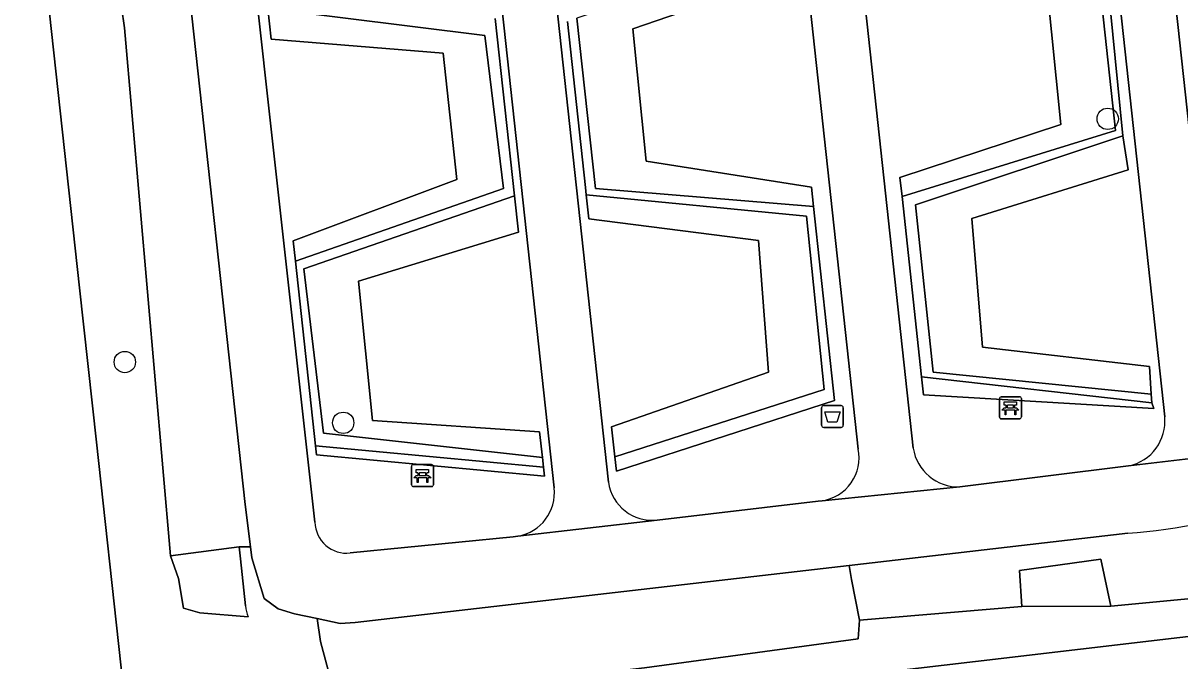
# Model space of a CAD drawing. Extents: x 161248 to 161848, y 384871 to 385383.
# Drawn here: x 161427.2 to 161480.1, y 385091.1 to 385120.3 of the extents above; entities that cross this region are included whole.
import ezdxf

# ---------------------------------------------------------------- set-up
doc = ezdxf.new("R2010")
doc.units = 0
for name, color, linetype in [('IMGEO_Afvalbak', 7, 'Continuous'), ('IMGEO_Bank', 7, 'Continuous'), ('IMGEO_Boom', 7, 'Continuous'), ('IMGEO_Groenvoorziening', 7, 'Continuous'), ('IMGEO_Haag', 7, 'Continuous'), ('IMGEO_Hek', 7, 'Continuous'), ('IMGEO_Voetpad_gesloten', 7, 'Continuous'), ('IMGEO_Voetpad_halfverhard', 7, 'Continuous')]:
    doc.layers.add(name, color=color, linetype=linetype)

msp = doc.modelspace()

# ---------------------------------------------------------------- linework, layer by layer
at = {"layer": 'IMGEO_Afvalbak'}
for p, q in [((161463.689, 385101.895), (161463.689, 385102.695)), ((161463.689, 385102.695), (161463.689, 385101.895)), ((161463.789, 385102.795), (161464.579, 385102.795)), ((161464.579, 385102.795), (161463.789, 385102.795)), ((161464.679, 385102.695), (161464.679, 385101.895)), ((161464.679, 385101.895), (161464.679, 385102.695)), ((161464.579, 385101.795), (161463.789, 385101.795)), ((161463.789, 385101.795), (161464.579, 385101.795))]:
    msp.add_line(p, q, dxfattribs=at)
msp.add_lwpolyline([(161463.832, 385102.509), (161464.536, 385102.509), (161464.387, 385102.039), (161463.981, 385102.039), (161463.832, 385102.509)], dxfattribs=at)
for centre, start, end in [((161463.789, 385102.695), 90, 180), ((161463.789, 385102.695), 90, 180), ((161464.579, 385102.695), 0, 90), ((161464.579, 385102.695), 360, 90), ((161463.789, 385101.895), 180, 270), ((161463.789, 385101.895), 180, 270), ((161464.579, 385101.895), 270, 0), ((161464.579, 385101.895), 270, 0)]:
    msp.add_arc(centre, 0.1, start, end, dxfattribs=at)
at = {"layer": 'IMGEO_Bank'}
for p, q in [((161471.826, 385102.266), (161471.826, 385103.107)), ((161471.826, 385103.107), (161471.826, 385102.266)), ((161471.901, 385103.191), (161472.742, 385103.191)), ((161472.742, 385103.191), (161471.901, 385103.191)), ((161472.826, 385103.116), (161472.826, 385102.275)), ((161472.826, 385102.275), (161472.826, 385103.116)), ((161472.523, 385102.589), (161472.13, 385102.589)), ((161472.135, 385102.697), (161472.135, 385102.803)), ((161472.179, 385102.803), (161472.179, 385102.697)), ((161472.467, 385102.809), (161472.185, 385102.809)), ((161472.185, 385102.691), (161472.467, 385102.691)), ((161472.473, 385102.697), (161472.473, 385102.803)), ((161472.517, 385102.803), (161472.517, 385102.697)), ((161472.751, 385102.191), (161471.91, 385102.191)), ((161471.91, 385102.191), (161472.751, 385102.191)), ((161444.93, 385099.167), (161444.93, 385100.008)), ((161444.93, 385100.008), (161444.93, 385099.167)), ((161445.005, 385100.092), (161445.846, 385100.092)), ((161445.846, 385100.092), (161445.005, 385100.092)), ((161445.93, 385100.017), (161445.93, 385099.176)), ((161445.93, 385099.176), (161445.93, 385100.017)), ((161445.627, 385099.49), (161445.234, 385099.49)), ((161445.239, 385099.598), (161445.239, 385099.704)), ((161445.283, 385099.704), (161445.283, 385099.598)), ((161445.571, 385099.71), (161445.289, 385099.71)), ((161445.289, 385099.592), (161445.571, 385099.592)), ((161445.577, 385099.598), (161445.577, 385099.704)), ((161445.621, 385099.704), (161445.621, 385099.598)), ((161445.855, 385099.092), (161445.014, 385099.092)), ((161445.014, 385099.092), (161445.855, 385099.092))]:
    msp.add_line(p, q, dxfattribs=at)
for points in [[(161472.129, 385102.809), (161472.043, 385102.809), (161472.043, 385102.97), (161472.606, 385102.97), (161472.606, 385102.809), (161472.523, 385102.809)], [(161472.073, 385102.589), (161471.931, 385102.589), (161472.043, 385102.691), (161472.129, 385102.691)], [(161472.123, 385102.582), (161472.123, 385102.375), (161472.08, 385102.375), (161472.08, 385102.582)], [(161472.523, 385102.691), (161472.606, 385102.691), (161472.718, 385102.589), (161472.579, 385102.589)], [(161472.573, 385102.582), (161472.573, 385102.375), (161472.529, 385102.375), (161472.529, 385102.582)], [(161445.233, 385099.71), (161445.147, 385099.71), (161445.147, 385099.871), (161445.71, 385099.871), (161445.71, 385099.71), (161445.627, 385099.71)], [(161445.177, 385099.49), (161445.035, 385099.49), (161445.147, 385099.592), (161445.233, 385099.592)], [(161445.227, 385099.483), (161445.227, 385099.276), (161445.184, 385099.276), (161445.184, 385099.483)], [(161445.627, 385099.592), (161445.71, 385099.592), (161445.822, 385099.49), (161445.683, 385099.49)], [(161445.677, 385099.483), (161445.677, 385099.276), (161445.633, 385099.276), (161445.633, 385099.483)]]:
    msp.add_lwpolyline(points, dxfattribs=at)
for centre, radius, start, end in [((161471.904, 385103.113), 0.0779, 92.4484, 184.2845), ((161471.904, 385103.113), 0.0779, 92.4484, 184.2845), ((161472.748, 385103.113), 0.0779, 2.4484, 94.2845), ((161472.748, 385103.113), 0.0779, 2.4484, 94.2845), ((161472.073, 385102.582), 0.00671, 2.8957, 87.1043), ((161472.13, 385102.582), 0.00671, 92.8957, 177.1043), ((161472.128, 385102.802), 0.00671, 2.8957, 87.1043), ((161472.128, 385102.698), 0.00671, 272.8957, 357.1043), ((161472.185, 385102.802), 0.00671, 92.8957, 177.1043), ((161472.185, 385102.698), 0.00671, 182.8957, 267.1043), ((161472.467, 385102.802), 0.00671, 2.8957, 87.1043), ((161472.467, 385102.698), 0.00671, 272.8957, 357.1043), ((161472.524, 385102.802), 0.00671, 92.8957, 177.1043), ((161472.524, 385102.698), 0.00671, 182.8957, 267.1043), ((161472.522, 385102.582), 0.00671, 2.8957, 87.1043), ((161472.579, 385102.582), 0.00671, 92.8957, 177.1043), ((161471.904, 385102.269), 0.0779, 182.4484, 274.2845), ((161471.904, 385102.269), 0.0779, 182.4484, 274.2845), ((161472.748, 385102.269), 0.0779, 272.4484, 4.2845), ((161472.748, 385102.269), 0.0779, 272.4484, 4.2845), ((161445.008, 385100.014), 0.0779, 92.4484, 184.2845), ((161445.008, 385100.014), 0.0779, 92.4484, 184.2845), ((161445.852, 385100.014), 0.0779, 2.4484, 94.2845), ((161445.852, 385100.014), 0.0779, 2.4484, 94.2845), ((161445.177, 385099.483), 0.00671, 2.8957, 87.1043), ((161445.234, 385099.483), 0.00671, 92.8957, 177.1043), ((161445.232, 385099.703), 0.00671, 2.8957, 87.1043), ((161445.232, 385099.599), 0.00671, 272.8957, 357.1043), ((161445.289, 385099.703), 0.00671, 92.8957, 177.1043), ((161445.289, 385099.599), 0.00671, 182.8957, 267.1043), ((161445.571, 385099.703), 0.00671, 2.8957, 87.1043), ((161445.571, 385099.599), 0.00671, 272.8957, 357.1043), ((161445.628, 385099.703), 0.00671, 92.8957, 177.1043), ((161445.628, 385099.599), 0.00671, 182.8957, 267.1043), ((161445.626, 385099.483), 0.00671, 2.8957, 87.1043), ((161445.683, 385099.483), 0.00671, 92.8957, 177.1043), ((161445.008, 385099.17), 0.0779, 182.4484, 274.2845), ((161445.008, 385099.17), 0.0779, 182.4484, 274.2845), ((161445.852, 385099.17), 0.0779, 272.4484, 4.2845), ((161445.852, 385099.17), 0.0779, 272.4484, 4.2845)]:
    msp.add_arc(centre, radius, start, end, dxfattribs=at)
at = {"layer": 'IMGEO_Boom'}
for centre in [(161476.776, 385115.91), (161431.815, 385104.784), (161441.804, 385102.005)]:
    msp.add_circle(centre, 0.489, dxfattribs=at)
at = {"layer": 'IMGEO_Groenvoorziening'}
for points in [[(161479.385, 385102.281), (161469.123, 385196.705)], [(161471.634, 385196.933), (161481.858, 385103.017)], [(161465.363, 385100.798), (161455.064, 385195.572)], [(161457.602, 385195.57), (161467.876, 385100.848)], [(161451.454, 385099.027), (161441.137, 385193.93)], [(161443.622, 385194.244), (161453.934, 385099.286)], [(161430.048, 385192.365), (161435.842, 385139.486), (161440.511, 385097.46)], [(161423.135, 385168.705), (161424.044, 385160.38), (161425.338, 385148.53), (161426.244, 385140.237), (161427.548, 385128.296), (161428.464, 385119.908), (161429.745, 385108.177), (161430.517, 385101.115), (161431.628, 385090.94), (161432.106, 385086.565), (161442.398, 385087.77), (161442.697, 385087.805), (161441.4, 385089.603), (161440.759, 385091.997), (161440.609, 385093.05), (161439.577, 385093.264), (161438.834, 385093.495), (161438.183, 385093.977), (161437.632, 385095.831), (161437.566, 385096.339), (161437.043, 385096.328), (161437.101, 385095.788), (161437.332, 385093.631)], [(161484.879, 385092.744), (161470.726, 385091.087), (161442.697, 385087.805), (161442.398, 385087.77), (161432.106, 385086.565), (161431.628, 385090.94), (161430.517, 385101.115), (161429.745, 385108.177), (161428.464, 385119.908), (161427.548, 385128.296), (161426.244, 385140.237), (161425.338, 385148.53), (161424.044, 385160.38), (161423.135, 385168.705)], [(161431.796, 385120.075), (161431.382, 385122.922), (161430.557, 385128.597), (161429.485, 385140.561), (161429.316, 385141.851), (161428.308, 385141.739), (161427.807, 385146.847), (161428.645, 385146.959), (161428.423, 385148.652), (161427.348, 385160.513)], [(161476.666, 385123.329), (161477.467, 385115.131), (161477.716, 385113.578), (161470.564, 385111.345), (161471.055, 385105.465), (161478.684, 385104.588), (161478.758, 385103.309), (161478.8, 385102.914), (161478.891, 385102.657), (161468.343, 385103.288), (161468.255, 385104.102), (161467.367, 385112.352), (161467.272, 385113.232), (161474.629, 385115.648), (161473.985, 385122.024)], [(161476.313, 385122.979), (161477.138, 385115.379), (161467.367, 385112.352), (161468.255, 385104.102), (161478.8, 385102.914), (161478.758, 385103.309), (161468.798, 385104.326), (161467.982, 385111.97), (161477.467, 385115.131), (161476.666, 385123.329)], [(161462.18, 385122.488), (161455.055, 385120.026), (161455.661, 385113.968), (161463.223, 385112.789), (161463.319, 385111.893), (161464.274, 385103.019), (161454.3, 385099.794), (161454.228, 385100.454), (161454.078, 385101.82), (161461.254, 385104.326), (161460.8, 385110.346), (161453.038, 385111.341), (161452.922, 385112.441), (161452.886, 385112.767), (161452.058, 385120.368)], [(161448.752, 385120.499), (161449.639, 385112.385), (161449.816, 385110.726), (161442.505, 385108.488), (161443.148, 385102.112), (161450.79, 385101.595), (161450.914, 385100.418), (161450.962, 385099.983), (161451.007, 385099.558), (161440.586, 385100.535), (161440.541, 385100.958), (161439.621, 385109.397), (161439.516, 385110.329), (161447.002, 385113.134), (161446.383, 385118.913), (161438.508, 385119.555), (161438.36, 385120.959)], [(161438.36, 385120.959), (161448.288, 385119.717), (161449.136, 385112.729), (161439.621, 385109.397), (161440.541, 385100.958), (161450.962, 385099.983), (161450.914, 385100.418), (161440.899, 385101.53), (161440.007, 385109.048), (161449.639, 385112.385), (161448.752, 385120.499)], [(161452.058, 385120.368), (161452.886, 385112.767), (161452.922, 385112.441), (161462.993, 385111.455), (161463.812, 385103.524), (161454.228, 385100.454), (161454.3, 385099.794), (161464.274, 385103.019), (161463.319, 385111.893), (161453.342, 385112.728), (161452.493, 385120.515)], [(161437.454, 385093.124), (161435.241, 385093.319), (161434.492, 385093.529), (161434.273, 385094.887), (161433.909, 385095.916), (161431.796, 385120.075)], [(161470.011, 385099.071), (161477.733, 385100.034)], [(161456.164, 385097.557), (161463.528, 385098.424), (161463.71, 385098.442)], [(161477.693, 385096.962), (161464.945, 385095.485), (161465.057, 385094.843), (161465.416, 385092.972), (161472.849, 385093.601), (161472.742, 385095.249), (161476.456, 385095.774), (161476.925, 385093.612), (161484.766, 385094.364), (161484.591, 385097.13)], [(161442.124, 385096.053), (161449.58, 385096.797), (161449.798, 385096.822)], [(161437.043, 385096.328), (161433.909, 385095.916)], [(161437.101, 385095.788), (161437.043, 385096.328)], [(161433.909, 385095.916), (161434.273, 385094.887), (161434.492, 385093.529), (161435.241, 385093.319), (161437.454, 385093.124)], [(161437.332, 385093.631), (161437.101, 385095.788)]]:
    msp.add_lwpolyline(points, dxfattribs=at)
for points in [[(161467.367, 385112.352), (161477.138, 385115.379), (161476.313, 385122.979), (161466.09, 385124.213), (161466.213, 385123.069), (161473.985, 385122.024), (161474.629, 385115.648), (161467.272, 385113.232)], [(161453.342, 385112.728), (161463.319, 385111.893), (161463.223, 385112.789), (161455.661, 385113.968), (161455.055, 385120.026), (161462.18, 385122.488), (161462.043, 385123.758), (161452.493, 385120.515)], [(161434.587, 385123.289), (161434.155, 385123.24), (161432.485, 385123.048), (161432.071, 385123.001), (161431.382, 385122.922), (161431.796, 385120.075), (161433.909, 385095.916), (161437.043, 385096.328), (161437.566, 385096.339), (161437.317, 385098.274)], [(161449.136, 385112.729), (161448.288, 385119.717), (161438.36, 385120.959), (161438.508, 385119.555), (161446.383, 385118.913), (161447.002, 385113.134), (161439.516, 385110.329), (161439.621, 385109.397)], [(161467.982, 385111.97), (161468.798, 385104.326), (161478.758, 385103.309), (161478.684, 385104.588), (161471.055, 385105.465), (161470.564, 385111.345), (161477.716, 385113.578), (161477.467, 385115.131)], [(161463.812, 385103.524), (161462.993, 385111.455), (161452.922, 385112.441), (161453.038, 385111.341), (161460.8, 385110.346), (161461.254, 385104.326), (161454.078, 385101.82), (161454.228, 385100.454)], [(161440.007, 385109.048), (161440.899, 385101.53), (161450.914, 385100.418), (161450.79, 385101.595), (161443.148, 385102.112), (161442.505, 385108.488), (161449.816, 385110.726), (161449.639, 385112.385)], [(161468.343, 385103.288), (161478.891, 385102.657), (161478.8, 385102.914), (161468.255, 385104.102)], [(161440.541, 385100.958), (161440.586, 385100.535), (161451.007, 385099.558), (161450.962, 385099.983)], [(161476.456, 385095.774), (161472.742, 385095.249), (161472.849, 385093.601), (161476.925, 385093.612)], [(161465.36, 385092.132), (161465.416, 385092.972), (161465.057, 385094.843), (161464.945, 385095.485), (161442.358, 385092.869), (161441.669, 385092.83), (161440.609, 385093.05), (161440.759, 385091.997), (161441.4, 385089.603), (161442.1, 385089.349), (161451.889, 385090.373), (161455.584, 385090.791)], [(161484.879, 385092.744), (161484.766, 385094.364), (161476.925, 385093.612), (161472.849, 385093.601), (161465.416, 385092.972), (161465.36, 385092.132), (161455.584, 385090.791), (161451.889, 385090.373), (161442.1, 385089.349), (161441.4, 385089.603), (161442.697, 385087.805), (161470.726, 385091.087)]]:
    msp.add_lwpolyline(points, close=True, dxfattribs=at)
for centre, radius, start, end in [((161477.307, 385102.078), 2.088, 281.7818, 5.5713), ((161463.422, 385100.402), 1.981, 278.3503, 11.5417), ((161469.971, 385101.194), 2.124, 189.3829, 271.0746), ((161455.945, 385099.578), 2.032, 188.2495, 276.1751), ((161449.459, 385098.801), 2.008, 279.7209, 6.4645), ((161476.144, 385120.506), 23.595, 273.7639, 290.7461), ((161441.96, 385097.493), 1.45, 181.3134, 276.491), ((161439.29, 385093.834), 1.968, 185.9172, 201.1426), ((161439.29, 385093.834), 1.968, 185.9172, 201.1426)]:
    msp.add_arc(centre, radius, start, end, dxfattribs=at)
at = {"layer": 'IMGEO_Haag'}
for points in [[(161476.313, 385122.979), (161477.138, 385115.379), (161467.367, 385112.352), (161468.255, 385104.102), (161478.8, 385102.914), (161478.758, 385103.309), (161468.798, 385104.326), (161467.982, 385111.97), (161477.467, 385115.131), (161476.666, 385123.329)], [(161438.36, 385120.959), (161448.288, 385119.717), (161449.136, 385112.729), (161439.621, 385109.397), (161440.541, 385100.958), (161450.962, 385099.983), (161450.914, 385100.418), (161440.899, 385101.53), (161440.007, 385109.048), (161449.639, 385112.385), (161448.752, 385120.499)], [(161452.058, 385120.368), (161452.886, 385112.767), (161452.922, 385112.441), (161462.993, 385111.455), (161463.812, 385103.524), (161454.228, 385100.454), (161454.3, 385099.794), (161464.274, 385103.019), (161463.319, 385111.893), (161453.342, 385112.728), (161452.493, 385120.515)]]:
    msp.add_lwpolyline(points, dxfattribs=at)
at = {"layer": 'IMGEO_Hek'}
for points in [[(161428.464, 385119.908), (161427.548, 385128.296)], [(161429.745, 385108.177), (161428.464, 385119.908)], [(161430.517, 385101.115), (161429.745, 385108.177)], [(161431.628, 385090.94), (161430.517, 385101.115)], [(161484.879, 385092.744), (161470.726, 385091.087)]]:
    msp.add_lwpolyline(points, dxfattribs=at)
at = {"layer": 'IMGEO_Voetpad_gesloten'}
for points in [[(161417.881, 385276.364), (161418.44, 385271.231), (161418.959, 385266.457), (161419.237, 385263.908), (161420.964, 385248.092), (161421.223, 385245.715), (161422.767, 385231.573), (161425.115, 385210.061), (161426.369, 385198.57), (161428.216, 385181.647), (161434.587, 385123.289), (161437.317, 385098.274), (161437.566, 385096.339), (161437.632, 385095.831), (161438.183, 385093.977), (161438.834, 385093.495), (161439.577, 385093.264), (161440.609, 385093.05), (161441.669, 385092.83), (161442.358, 385092.869), (161464.945, 385095.485), (161477.693, 385096.962)], [(161440.511, 385097.46), (161435.842, 385139.486), (161430.048, 385192.365)], [(161485.958, 385099.05), (161492.12, 385101.996), (161490.947, 385104.664), (161484.055, 385101.342), (161481.873, 385100.524), (161477.733, 385100.034), (161470.011, 385099.071), (161463.71, 385098.442), (161463.528, 385098.424), (161456.164, 385097.557), (161449.798, 385096.822), (161449.58, 385096.797), (161442.124, 385096.053)]]:
    msp.add_lwpolyline(points, dxfattribs=at)
for centre, radius, start, end in [((161476.144, 385120.506), 23.595, 273.7639, 290.7461), ((161441.96, 385097.493), 1.45, 181.3134, 276.491)]:
    msp.add_arc(centre, radius, start, end, dxfattribs=at)
at = {"layer": 'IMGEO_Voetpad_halfverhard'}
for points in [[(161469.123, 385196.705), (161479.385, 385102.281)], [(161481.858, 385103.017), (161471.634, 385196.933)], [(161455.064, 385195.572), (161465.363, 385100.798)], [(161467.876, 385100.848), (161457.602, 385195.57)], [(161441.137, 385193.93), (161451.454, 385099.027)], [(161453.934, 385099.286), (161443.622, 385194.244)], [(161477.733, 385100.034), (161481.873, 385100.524), (161484.055, 385101.342)], [(161463.71, 385098.442), (161470.011, 385099.071)], [(161449.798, 385096.822), (161456.164, 385097.557)]]:
    msp.add_lwpolyline(points, dxfattribs=at)
for centre, radius, start, end in [((161477.307, 385102.078), 2.088, 281.7818, 5.5713), ((161463.422, 385100.402), 1.981, 278.3503, 11.5417), ((161469.971, 385101.194), 2.124, 189.3829, 271.0746), ((161455.945, 385099.578), 2.032, 188.2495, 276.1751), ((161449.459, 385098.801), 2.008, 279.7209, 6.4645)]:
    msp.add_arc(centre, radius, start, end, dxfattribs=at)

doc.saveas('drawing.dxf')
